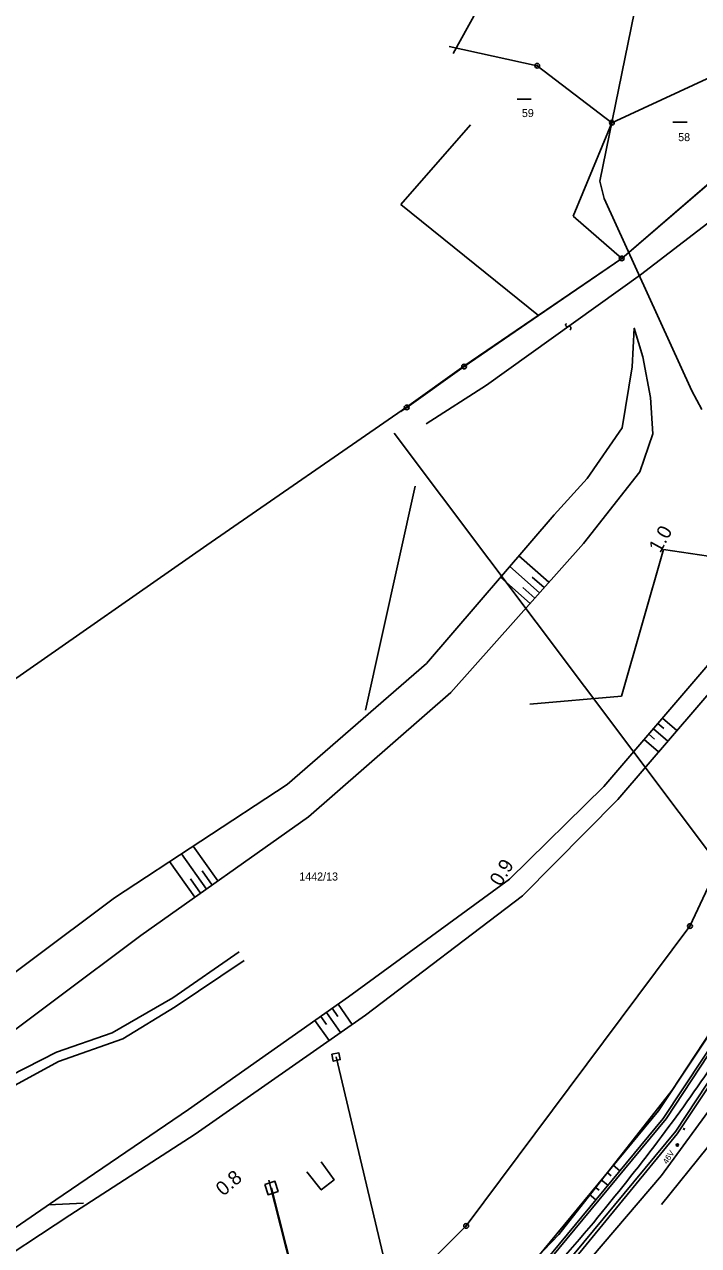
# Model space of a CAD drawing. Extents: x -469926 to -462499, y -1098642 to -1092733.
# Drawn here: x -466176.1 to -466033, y -1095836.3 to -1095577 of the extents above; entities that cross this region are included whole.
import ezdxf

# ---------------------------------------------------------------- set-up
doc = ezdxf.new("R2010")
doc.units = 0
for name, color, linetype in [('Vrstva 1', 7, 'Continuous'), ('Vrstva 10', 7, 'Continuous'), ('Vrstva 11', 7, 'Continuous'), ('Vrstva 12', 7, 'Continuous'), ('Vrstva 13', 7, 'Continuous'), ('Vrstva 14', 7, 'Continuous'), ('Vrstva 24', 7, 'Continuous'), ('Vrstva 25', 7, 'Continuous'), ('Vrstva 26', 7, 'Continuous'), ('Vrstva 4', 7, 'Continuous'), ('Vrstva 44', 7, 'Continuous'), ('Vrstva 48', 7, 'Continuous'), ('Vrstva 50', 7, 'Continuous'), ('Vrstva 51', 7, 'Continuous'), ('Vrstva 52', 7, 'Continuous'), ('Vrstva 62', 7, 'Continuous'), ('Vrstva 7', 7, 'Continuous')]:
    doc.layers.add(name, color=color, linetype=linetype)

msp = doc.modelspace()

# ---------------------------------------------------------------- linework, layer by layer
at = {"layer": 'Vrstva 1'}
for p, q in [((-466067.24, -1095585.74), (-466085.98, -1095581.69)), ((-466051.41, -1095597.84), (-466067.24, -1095585.74)), ((-466030.34, -1095588.08), (-466051.41, -1095597.84)), ((-466096.24, -1095615.21), (-466081.4, -1095598.29)), ((-466051.41, -1095597.84), (-466059.63, -1095617.7)), ((-466049.32, -1095626.66), (-466019.12, -1095600.74)), ((-466066.99, -1095638.79), (-466096.24, -1095615.21)), ((-466059.63, -1095617.7), (-466049.32, -1095626.66)), ((-466066.99, -1095638.79), (-466049.32, -1095626.66)), ((-466082.78, -1095649.62), (-466066.99, -1095638.79)), ((-466094.97, -1095658.32), (-466082.78, -1095649.62)), ((-466096.24, -1095659.2), (-466094.97, -1095658.32)), ((-466034.82, -1095768.45), (-466000.39, -1095694.48)), ((-466034.82, -1095768.45), (-466000.39, -1095694.48)), ((-466082.34, -1095832.11), (-466034.82, -1095768.45)), ((-466145.15, -1095894.51), (-466082.34, -1095832.11)), ((-466145.15, -1095894.51), (-466082.34, -1095832.11))]:
    msp.add_line(p, q, dxfattribs=at)
msp.add_lwpolyline([(-466103.72, -1095722.6), (-466093.15, -1095675.01)], dxfattribs=at)
for centre, radius, start, end in [((-466305.01, -1095612.94), 331.42, 323.296, 326.8833), ((-466456.44, -1095500.05), 520.3, 320.9385, 323.296), ((-466333.69, -1095599.67), 362.21, 317.1027, 320.9385)]:
    msp.add_arc(centre, radius, start, end, dxfattribs=at)
at = {"layer": 'Vrstva 10'}
for points in [[(-466237.2, -1095757.86), (-466188.86, -1095724.11), (-466179.38, -1095716.88), (-466137.37, -1095687.59), (-466094.98, -1095658.27), (-466082.8, -1095649.56), (-466049.32, -1095626.66), (-466018.9, -1095600.5)], [(-466188.11, -1095797.92), (-466151.4, -1095770.45), (-466115.81, -1095745.26), (-466085.59, -1095718.86), (-466057.46, -1095687.22), (-466045.48, -1095671.98), (-466042.71, -1095663.95), (-466043.22, -1095656.17), (-466044.82, -1095647.54), (-466046.65, -1095641.49), (-466047.07, -1095649.67), (-466049.23, -1095662.67), (-466056.67, -1095673.42), (-466063.68, -1095681.12), (-466090.78, -1095712.69), (-466120.35, -1095738.35), (-466157, -1095762.42), (-466193.48, -1095789.68)], [(-466169.44, -1095826.6), (-466141.27, -1095807.41), (-466107.35, -1095783.49), (-466073.16, -1095758.5), (-466053.12, -1095738.83), (-466030.18, -1095712.07), (-466011.04, -1095683.36), (-466000, -1095668.86)], [(-466000, -1095676.55), (-466007.27, -1095686.26), (-466027.38, -1095715.01), (-466050.17, -1095741.59), (-466070.39, -1095762), (-466103.73, -1095787.37), (-466139.86, -1095812.62), (-466166.51, -1095829.87)], [(-466135.04, -1095758.87), (-466140.29, -1095751.45)], [(-466137.49, -1095760.6), (-466142.8, -1095753.09)], [(-466139.94, -1095762.33), (-466145.31, -1095754.74)], [(-466136.26, -1095759.73), (-466138.38, -1095756.75)], [(-466138.71, -1095761.47), (-466140.85, -1095758.45)], [(-466109.55, -1095785.04), (-466106.53, -1095789.32)], [(-466113.23, -1095787.64), (-466112.02, -1095789.34)], [(-466112, -1095786.77), (-466108.99, -1095791.04)], [(-466110.77, -1095785.91), (-466109.57, -1095787.62)], [(-466114.45, -1095788.5), (-466111.45, -1095792.76)], [(-466169.44, -1095826.6), (-466206.83, -1095852.3), (-466241.68, -1095876.03), (-466204.38, -1095854.75), (-466166.51, -1095829.87)]]:
    msp.add_lwpolyline(points, dxfattribs=at)
at = {"layer": 'Vrstva 11'}
for p, q in [((-466037.73, -1095815.05), (-466037.41, -1095814.73)), ((-466037.6, -1095815.19), (-466037.28, -1095814.86))]:
    msp.add_line(p, q, dxfattribs=at)
msp.add_circle((-466037.5, -1095814.96), 0.25, dxfattribs=at)
at = {"layer": 'Vrstva 12'}
for p, q in [((-466033.26, -1095508.89), (-466053.97, -1095610.28)), ((-466053.97, -1095610.28), (-466053.06, -1095613.91)), ((-466053.97, -1095610.28), (-466053.06, -1095613.91)), ((-466053.06, -1095613.91), (-466034.41, -1095654.76)), ((-466053.06, -1095613.91), (-466034.41, -1095654.76)), ((-466034.41, -1095654.76), (-466032.3, -1095658.72)), ((-466040.89, -1095821.38), (-466025.57, -1095800.42)), ((-466036.3, -1095811.41), (-466035.88, -1095811.68)), ((-466036.3, -1095811.41), (-466035.88, -1095811.68)), ((-466036.22, -1095811.75), (-466035.95, -1095811.33)), ((-466036.22, -1095811.75), (-466035.95, -1095811.33)), ((-466055.73, -1095838.84), (-466040.89, -1095821.38))]:
    msp.add_line(p, q, dxfattribs=at)
at = {"layer": 'Vrstva 13'}
for points in [[(-466182.53, -1095801.94), (-466169.35, -1095795.25), (-466157.52, -1095791.11), (-466144.62, -1095783.67), (-466130.54, -1095773.9)], [(-466129.48, -1095775.77), (-466144.09, -1095785.58), (-466155.25, -1095792.38), (-466168.86, -1095797.18), (-466181.24, -1095803.92)], [(-466000, -1095776.39), (-466005.52, -1095786.01), (-466007.88, -1095787.79), (-466009.23, -1095788.17), (-466010.38, -1095787.78), (-466011.75, -1095786.46), (-466031.14, -1095815.51), (-466040.86, -1095827.54)]]:
    msp.add_lwpolyline(points, dxfattribs=at)
at = {"layer": 'Vrstva 14'}
for p, q in [((-466085.09, -1095583.18), (-466045.97, -1095511.58)), ((-466097.61, -1095663.78), (-466011.24, -1095778.82)), ((-466089.78, -1095957.46), (-466124.27, -1095822.4)), ((-466089.78, -1095957.46), (-466124.27, -1095822.4))]:
    msp.add_line(p, q, dxfattribs=at)
msp.add_lwpolyline([(-466125.08, -1095823.33), (-466122.94, -1095822.65), (-466122.26, -1095824.79), (-466124.38, -1095825.5)], close=True, dxfattribs=at)
msp.add_lwpolyline([(-466125.08, -1095823.33), (-466122.94, -1095822.65), (-466122.26, -1095824.79), (-466124.38, -1095825.5)], close=True, dxfattribs=at)
at = {"layer": 'Vrstva 24'}
for centre, radius in [((-466067.24, -1095585.74), 0.5), ((-466067.24, -1095585.74), 0.1), ((-466051.41, -1095597.84), 0.5), ((-466051.41, -1095597.84), 0.1), ((-466049.32, -1095626.66), 0.5), ((-466049.32, -1095626.66), 0.1), ((-466082.78, -1095649.62), 0.5), ((-466082.78, -1095649.62), 0.1), ((-466094.97, -1095658.32), 0.5), ((-466094.97, -1095658.32), 0.1), ((-466034.82, -1095768.45), 0.5), ((-466034.82, -1095768.45), 0.5), ((-466034.82, -1095768.45), 0.1), ((-466034.82, -1095768.45), 0.1), ((-466082.34, -1095832.11), 0.5), ((-466082.34, -1095832.11), 0.5), ((-466082.34, -1095832.11), 0.1), ((-466082.34, -1095832.11), 0.1)]:
    msp.add_circle(centre, radius, dxfattribs=at)
at = {"layer": 'Vrstva 25'}
for p, q in [((-466071.52, -1095592.84), (-466068.52, -1095592.84)), ((-466038.44, -1095597.76), (-466035.44, -1095597.76))]:
    msp.add_line(p, q, dxfattribs=at)
at = {"layer": 'Vrstva 26'}
for p, q in [((-466076.29, -1095938.11), (-466109.96, -1095796.23)), ((-466076.29, -1095938.11), (-466109.96, -1095796.23)), ((-466089.18, -1095959.12), (-466123.67, -1095824.06)), ((-466089.18, -1095959.12), (-466123.67, -1095824.06))]:
    msp.add_line(p, q, dxfattribs=at)
for points in [[(-466110.84, -1095795.66), (-466109.35, -1095795.37), (-466109.07, -1095796.79), (-466110.57, -1095797.15)], [(-466110.84, -1095795.66), (-466109.35, -1095795.37), (-466109.07, -1095796.79), (-466110.57, -1095797.15)], [(-466110.84, -1095795.66), (-466109.35, -1095795.37), (-466109.07, -1095796.79), (-466110.57, -1095797.15)], [(-466125.08, -1095823.33), (-466122.94, -1095822.65), (-466122.26, -1095824.79), (-466124.38, -1095825.5)], [(-466125.08, -1095823.33), (-466122.94, -1095822.65), (-466122.26, -1095824.79), (-466124.38, -1095825.5)]]:
    msp.add_lwpolyline(points, close=True, dxfattribs=at)
at = {"layer": 'Vrstva 4'}
for p, q in [((-466045.3, -1095630.16), (-466017.72, -1095608.91)), ((-466078.05, -1095653.58), (-466045.3, -1095630.16)), ((-466090.82, -1095661.8), (-466078.05, -1095653.58))]:
    msp.add_line(p, q, dxfattribs=at)
at = {"layer": 'Vrstva 44'}
for p, q in [((-466038.59, -1095803.26), (-466021.58, -1095777.31)), ((-466038.59, -1095803.26), (-466021.58, -1095777.31)), ((-466062.7, -1095833.93), (-466038.59, -1095803.26)), ((-466089.74, -1095862.2), (-466062.7, -1095833.93))]:
    msp.add_line(p, q, dxfattribs=at)
at = {"layer": 'Vrstva 48'}
for p, q in [((-466051.1, -1095819.24), (-466049.68, -1095820.41)), ((-466052.37, -1095820.78), (-466051.52, -1095821.48)), ((-466054.92, -1095823.86), (-466054.07, -1095824.56)), ((-466053.65, -1095822.32), (-466052.23, -1095823.49)), ((-466056.19, -1095825.4), (-466054.79, -1095826.57))]:
    msp.add_line(p, q, dxfattribs=at)
for points in [[(-466066.77, -1095697.69), (-466073.08, -1095692.07)], [(-466064.77, -1095695.45), (-466071.13, -1095689.8)], [(-466068.76, -1095699.93), (-466075.04, -1095694.35)], [(-466065.77, -1095696.57), (-466068.3, -1095694.32)], [(-466067.76, -1095698.81), (-466070.28, -1095696.57)], [(-466041.62, -1095725.42), (-466040.4, -1095726.47)], [(-466041.62, -1095725.42), (-466040.4, -1095726.47)], [(-466040.65, -1095724.28), (-466037.58, -1095726.91)], [(-466040.65, -1095724.28), (-466037.58, -1095726.91)], [(-466043.58, -1095727.7), (-466042.35, -1095728.75)], [(-466043.58, -1095727.7), (-466042.35, -1095728.75)], [(-466042.6, -1095726.56), (-466039.54, -1095729.18)], [(-466042.6, -1095726.56), (-466039.54, -1095729.18)], [(-466044.55, -1095728.83), (-466041.49, -1095731.46)], [(-466044.55, -1095728.83), (-466041.49, -1095731.46)], [(-466109.55, -1095785.04), (-466106.53, -1095789.32)], [(-466109.55, -1095785.04), (-466106.53, -1095789.32)], [(-466109.55, -1095785.04), (-466106.53, -1095789.32)], [(-466109.55, -1095785.04), (-466106.53, -1095789.32)], [(-466109.55, -1095785.04), (-466106.53, -1095789.32)], [(-466109.55, -1095785.04), (-466106.53, -1095789.32)], [(-466113.23, -1095787.64), (-466112.02, -1095789.34)], [(-466113.23, -1095787.64), (-466112.02, -1095789.34)], [(-466113.23, -1095787.64), (-466112.02, -1095789.34)], [(-466113.23, -1095787.64), (-466112.02, -1095789.34)], [(-466113.23, -1095787.64), (-466112.02, -1095789.34)], [(-466113.23, -1095787.64), (-466112.02, -1095789.34)], [(-466112, -1095786.77), (-466108.99, -1095791.04)], [(-466112, -1095786.77), (-466108.99, -1095791.04)], [(-466112, -1095786.77), (-466108.99, -1095791.04)], [(-466112, -1095786.77), (-466108.99, -1095791.04)], [(-466112, -1095786.77), (-466108.99, -1095791.04)], [(-466112, -1095786.77), (-466108.99, -1095791.04)], [(-466110.77, -1095785.91), (-466109.57, -1095787.62)], [(-466110.77, -1095785.91), (-466109.57, -1095787.62)], [(-466110.77, -1095785.91), (-466109.57, -1095787.62)], [(-466110.77, -1095785.91), (-466109.57, -1095787.62)], [(-466110.77, -1095785.91), (-466109.57, -1095787.62)], [(-466110.77, -1095785.91), (-466109.57, -1095787.62)], [(-466114.45, -1095788.5), (-466111.45, -1095792.76)], [(-466114.45, -1095788.5), (-466111.45, -1095792.76)], [(-466114.45, -1095788.5), (-466111.45, -1095792.76)], [(-466114.45, -1095788.5), (-466111.45, -1095792.76)], [(-466114.45, -1095788.5), (-466111.45, -1095792.76)], [(-466114.45, -1095788.5), (-466111.45, -1095792.76)]]:
    msp.add_lwpolyline(points, dxfattribs=at)
at = {"layer": 'Vrstva 50'}
msp.add_line((-466171.01, -1095827.61), (-466163.62, -1095827.29), dxfattribs=at)
at = {"layer": 'Vrstva 51'}
for centre, radius, start, end in [((-466060.87, -1095640.83), 0.376, 116.3004, 302.6115), ((-466060.46, -1095641.46), 0.377, 295.6243, 123.2875)]:
    msp.add_arc(centre, radius, start, end, dxfattribs=at)
at = {"layer": 'Vrstva 52'}
for p, q in [((-466049.35, -1095719.59), (-466040.44, -1095688.51)), ((-466040.44, -1095688.51), (-466018.78, -1095691.66)), ((-466068.83, -1095721.3), (-466049.35, -1095719.59))]:
    msp.add_line(p, q, dxfattribs=at)
at = {"layer": 'Vrstva 62'}
for points in [[(-466146.05, -1095907.93), (-466101.27, -1095871.84), (-466070.19, -1095842.34), (-466041.53, -1095807.66), (-466020.37, -1095775.82), (-466000, -1095737.2)], [(-466144.76, -1095908.73), (-466099.57, -1095873.53), (-466068.63, -1095843.26), (-466040.48, -1095809.32), (-466019.38, -1095777.36), (-466000, -1095740.59)], [(-466133.31, -1095901.17), (-466099.47, -1095874.4), (-466068.13, -1095843.47), (-466039.87, -1095809.41), (-466018.38, -1095776.67), (-466000, -1095741.53)], [(-466126.49, -1095901.37), (-466097.62, -1095877.12), (-466083.75, -1095865.08), (-466066.26, -1095846.3), (-466037.83, -1095812.02), (-466016.05, -1095778.96), (-466000, -1095748.8)], [(-466065.6, -1095846.74), (-466037.57, -1095812.59), (-466014.98, -1095778.69), (-466000, -1095750.09)], [(-466116.18, -1095820.62), (-466113.09, -1095824.47), (-466110.4, -1095822.32), (-466113.13, -1095818.52)], [(-466116.18, -1095820.62), (-466113.09, -1095824.47), (-466110.4, -1095822.32), (-466113.13, -1095818.52)]]:
    msp.add_lwpolyline(points, dxfattribs=at)

# ---------------------------------------------------------------- texts
at = {"layer": 'Vrstva 11'}
msp.add_text('46V', height=1.25, rotation=57.1348, dxfattribs=at).set_placement((-466039.66, -1095819.1))
at = {"layer": 'Vrstva 50'}
for s, p in [('59', (-466070.51, -1095596.65)), ('58', (-466037.33, -1095601.76)), ('1442/13', (-466117.77, -1095758.77))]:
    msp.add_text(s, height=1.7, dxfattribs=at).set_placement(p)
at = {"layer": 'Vrstva 7'}
for s, rotation, p in [('1.0', 61.3449, (-466041.13, -1095689.39)), ('0.9', 58.7706, (-466074.99, -1095760.19)), ('0.8', 40.5435, (-466133.91, -1095825.92))]:
    msp.add_text(s, height=3, rotation=rotation, dxfattribs=at).set_placement(p)

doc.saveas('drawing.dxf')
